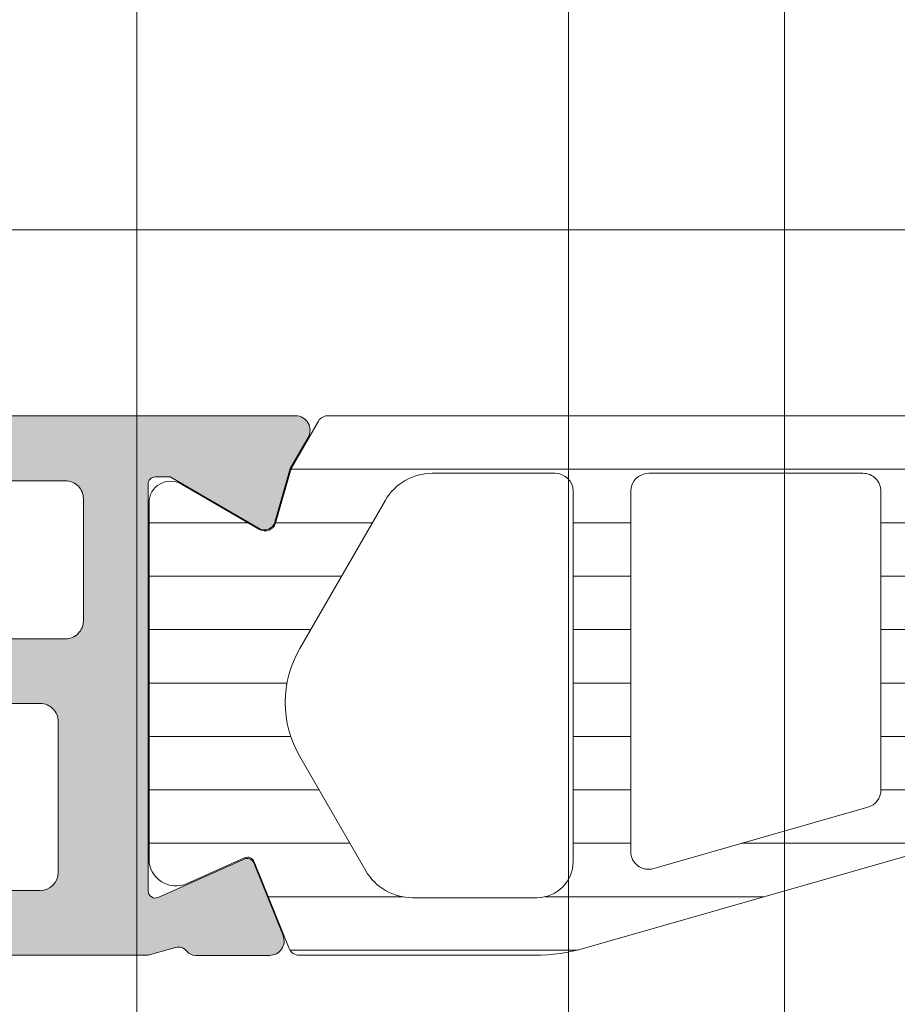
# Model space of a CAD drawing. Header units: millimetres. Extents: x 213386 to 506888, y 183055 to 450952.
# Tile 364 of 656: x 399548 to 399573, y 292025 to 292052. Entities that reach past the tile are written whole.
import ezdxf

# ---------------------------------------------------------------- set-up
doc = ezdxf.new("R2010")
doc.units = ezdxf.units.MM
doc.layers.add('FASÁDA DETAILNÍ', color=255, linetype='Continuous', lineweight=0)

msp = doc.modelspace()

# ---------------------------------------------------------------- hatches: boundary and pattern name
at = {"layer": 'FASÁDA DETAILNÍ'}
h = msp.add_hatch(color=256, dxfattribs=at)
edge = h.paths.add_edge_path(flags=16)
edge.add_ellipse((399522.1563332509, 292035.3229711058), major_axis=(-0.4999740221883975, 0), ratio=1, start_angle=-0.0029770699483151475, end_angle=90.0029770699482, ccw=False)
edge.add_line((399521.6563592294, 292035.3229970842), (399521.6563592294, 292053.3229970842))
edge.add_ellipse((399522.1563332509, 292053.3230230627), major_axis=(-0.4999740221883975, 0), ratio=1, start_angle=-90.0029770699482, end_angle=0.0029770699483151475, ccw=False)
edge.add_line((399522.1563592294, 292053.8229970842), (399534.6563592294, 292053.8229970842))
edge.add_ellipse((399534.6563374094, 292053.3229752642), major_axis=(-0.5000218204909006, 0), ratio=1, start_angle=180.0025002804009, end_angle=269.997499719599, ccw=False)
edge.add_line((399535.1563592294, 292053.3229970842), (399535.1563592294, 292040.7199460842))
edge.add_ellipse((399536.6563581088, 292040.7199449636), major_axis=(-1.499998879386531, 0), ratio=1, start_angle=-4.280432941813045e-05, end_angle=90.00004280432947)
edge.add_line((399536.6563592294, 292039.2199460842), (399549.6563472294, 292039.2199460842))
edge.add_ellipse((399549.656347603, 292038.7199464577), major_axis=(-0.4999996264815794, 0), ratio=1, start_angle=179.9999571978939, end_angle=270.0000428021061, ccw=False)
edge.add_line((399550.1563472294, 292038.7199460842), (399550.1563472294, 292035.3229970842))
edge.add_ellipse((399549.656347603, 292035.3229967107), major_axis=(-0.4999996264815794, 0), ratio=1, start_angle=89.99995719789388, end_angle=180.0000428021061, ccw=False)
edge.add_line((399549.6563472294, 292034.8229970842), (399522.1563592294, 292034.8229970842))
edge = h.paths.add_edge_path()
edge.add_line((399520.9563472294, 292006.0230020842), (399523.9563472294, 292006.0230020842))
edge.add_line((399523.9563472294, 292006.0230020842), (399523.9563472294, 292008.0230020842))
edge.add_arc((399523.4563732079, 292008.0230280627), 0.4999740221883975, 359.9970229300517, 450.0029770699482)
edge.add_line((399523.4563472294, 292008.5230020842), (399522.9563472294, 292008.5230020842))
edge.add_line((399522.9563472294, 292008.5230020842), (399522.9563472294, 292007.5230020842))
edge.add_line((399522.9563472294, 292007.5230020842), (399521.9563472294, 292007.5230020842))
edge.add_arc((399521.9564113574, 292008.5230662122), 1.000064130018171, 180.0036740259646, 269.99632597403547, ccw=False)
edge.add_line((399520.9563472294, 292008.5230020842), (399520.9563472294, 292012.5230020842))
edge.add_arc((399521.9563772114, 292012.5229721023), 1.000029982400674, 90.00171778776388, 179.9982822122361, ccw=False)
edge.add_line((399521.9563472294, 292013.5230020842), (399522.9563472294, 292013.5230020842))
edge.add_line((399522.9563472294, 292013.5230020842), (399522.9563472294, 292012.5230020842))
edge.add_line((399522.9563472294, 292012.5230020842), (399523.4563472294, 292012.5230020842))
edge.add_arc((399523.456341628, 292013.0230076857), 0.5000056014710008, 270.0006418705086, 359.9993581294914)
edge.add_line((399523.9563472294, 292013.0230020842), (399523.9563472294, 292015.8230050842))
edge.add_arc((399523.4563472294, 292015.8230050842), 0.5, 0, 180)
edge.add_line((399522.9563472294, 292015.8230050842), (399522.9563472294, 292015.5230020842))
edge.add_arc((399522.4563365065, 292015.5230128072), 0.5000107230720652, 270.0012287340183, 359.9987712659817, ccw=False)
edge.add_line((399522.4563472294, 292015.0230020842), (399521.9563472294, 292015.0230020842))
edge.add_arc((399521.9564151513, 292015.5230700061), 0.5000679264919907, 180.0077822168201, 269.99221778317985, ccw=False)
edge.add_line((399521.4563472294, 292015.5230020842), (399521.4563472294, 292026.8229970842))
edge.add_arc((399521.9563690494, 292026.8229752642), 0.5000218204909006, 90.00250028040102, 179.9974997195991, ccw=False)
edge.add_line((399521.9563472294, 292027.3229970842), (399522.4563472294, 292027.3229970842))
edge.add_arc((399522.4564099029, 292026.8230597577), 0.499937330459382, -0.007182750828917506, 90.00718275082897, ccw=False)
edge.add_line((399522.9563472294, 292026.8229970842), (399522.9563472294, 292026.5229940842))
edge.add_arc((399523.4564100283, 292026.5230568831), 0.5000628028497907, 180.0071953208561, 269.9928046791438)
edge.add_line((399523.4563472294, 292026.0229940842), (399527.9563472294, 292026.0229940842))
edge.add_arc((399527.956341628, 292026.5229996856), 0.5000056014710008, 270.0006418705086, 359.9993581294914)
edge.add_line((399528.4563472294, 292026.5229940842), (399528.4563472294, 292027.3229970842))
edge.add_arc((399527.9563732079, 292027.3230230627), 0.4999740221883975, 359.9970229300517, 450.0029770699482)
edge.add_line((399527.9563472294, 292027.8229970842), (399525.9563472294, 292027.8229970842))
edge.add_arc((399525.9564151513, 292028.3230650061), 0.5000679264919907, 180.0077822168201, 269.99221778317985, ccw=False)
edge.add_line((399525.4563472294, 292028.3229970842), (399525.4563472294, 292028.8229970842))
edge.add_arc((399524.9564099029, 292028.8230597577), 0.499937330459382, 359.992817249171, 450.007182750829)
edge.add_line((399524.9563472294, 292029.3229970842), (399521.9563472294, 292029.3229970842))
edge.add_arc((399521.9564023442, 292029.823052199), 0.5000551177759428, 180.0063149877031, 269.9936850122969, ccw=False)
edge.add_line((399521.4563472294, 292029.8229970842), (399521.4563472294, 292031.5229940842))
edge.add_arc((399522.9563153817, 292031.5230259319), 1.499968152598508, 89.99878348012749, 180.0012165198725, ccw=False)
edge.add_line((399522.9563472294, 292033.0229940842), (399548.9563472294, 292033.0229940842))
edge.add_arc((399548.9563680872, 292032.523014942), 0.4999791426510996, -0.0023902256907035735, 90.0023902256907, ccw=False)
edge.add_line((399549.4563472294, 292032.5229940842), (399549.4563472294, 292028.3229970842))
edge.add_arc((399548.956341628, 292028.3230026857), 0.5000056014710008, 270.0006418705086, 359.9993581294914, ccw=False)
edge.add_line((399548.9563472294, 292027.8229970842), (399546.9563472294, 292027.8229970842))
edge.add_arc((399546.9563690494, 292027.3229752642), 0.5000218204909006, 90.002500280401, 179.9974997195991)
edge.add_line((399546.4563472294, 292027.3229970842), (399546.4563472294, 292026.5229940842))
edge.add_arc((399546.9563997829, 292026.5230466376), 0.5000525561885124, 180.0060215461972, 269.9939784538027)
edge.add_line((399546.9563472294, 292026.0229940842), (399551.9563482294, 292026.0229940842))
edge.add_line((399551.9563482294, 292026.0229940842), (399552.7142372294, 292026.2403150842))
edge.add_arc((399552.7969285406, 292025.9519366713), 0.2999999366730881, 37.904814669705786, 106.00002422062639, ccw=False)
edge.add_arc((399553.2703483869, 292026.3205472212), 0.3000001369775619, 217.9047181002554, 269.9999699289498)
edge.add_line((399553.2703482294, 292026.0205470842), (399555.3344952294, 292026.0205490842))
edge.add_arc((399555.3344956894, 292026.4205484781), 0.3999993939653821, 269.9999341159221, 381.973769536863)
edge.add_line((399555.7054372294, 292026.5702210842), (399554.8890762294, 292028.5934500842))
edge.add_arc((399554.7036059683, 292028.5186134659), 0.1999993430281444, 21.97390785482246, 114.1410923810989)
edge.add_line((399554.6218092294, 292028.7011210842), (399552.2381242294, 292027.6328010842))
edge.add_arc((399552.1563275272, 292027.8153091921), 0.1999997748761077, 179.1800993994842, 294.14102544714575, ccw=False)
edge.add_line((399551.9563482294, 292027.8181710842), (399551.9563472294, 292039.1222510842))
edge.add_arc((399552.1477617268, 292039.1306828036), 0.1916001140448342, 88.95554998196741, 182.5222218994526, ccw=False)
edge.add_line((399552.1512542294, 292039.3222510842), (399552.5718382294, 292039.3222510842))
edge.add_line((399552.5718382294, 292039.3222510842), (399555.0374502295, 292037.8905160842))
edge.add_arc((399555.1882619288, 292038.1498530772), 0.2999997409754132, 239.8208038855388, 344.0000282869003)
edge.add_line((399555.4766402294, 292038.0671620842), (399555.9045112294, 292039.5593230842))
edge.add_line((399555.9045112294, 292039.5593230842), (399556.4029232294, 292040.4225980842))
edge.add_arc((399556.0565129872, 292040.6225980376), 0.400000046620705, 330.000011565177, 449.9999652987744)
edge.add_line((399556.0565132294, 292041.0225980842), (399551.9485822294, 292041.0222510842))
edge.add_line((399551.9485822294, 292041.0222510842), (399537.4565252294, 292041.0199460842))
edge.add_arc((399537.4563471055, 292041.5199459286), 0.4999998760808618, 179.9999821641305, 270.02041150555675, ccw=False)
edge.add_line((399536.9563472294, 292041.5199460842), (399536.9563472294, 292046.9229880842))
edge.add_arc((399537.4563468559, 292046.9229884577), 0.4999996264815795, 89.99995719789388, 180.0000428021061, ccw=False)
edge.add_line((399537.4563472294, 292047.4229880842), (399539.9563472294, 292047.4229880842))
edge.add_arc((399539.9563476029, 292047.9229877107), 0.4999996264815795, 269.9999571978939, 360.0000428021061)
edge.add_line((399540.4563472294, 292047.9229880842), (399540.4563472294, 292049.2229910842))
edge.add_arc((399539.9563680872, 292049.223011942), 0.4999791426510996, 359.9976097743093, 450.0023902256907)
edge.add_line((399539.9563472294, 292049.7229910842), (399539.4563472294, 292049.7229910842))
edge.add_line((399539.4563472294, 292049.7229910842), (399539.4563472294, 292048.7229910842))
edge.add_line((399539.4563472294, 292048.7229910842), (399537.9563472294, 292048.7229910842))
edge.add_arc((399537.9563789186, 292049.7230227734), 1.00003168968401, 180.001815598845, 269.998184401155, ccw=False)
edge.add_line((399536.9563472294, 292049.7229910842), (399536.9563472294, 292053.7229910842))
edge.add_arc((399537.9564164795, 292053.7229218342), 1.000069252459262, 90.00396746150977, 179.9960325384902, ccw=False)
edge.add_line((399537.9563472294, 292054.7229910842), (399539.4563472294, 292054.7229910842))
edge.add_line((399539.4563472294, 292054.7229910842), (399539.4563472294, 292053.7229910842))
edge.add_line((399539.4563472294, 292053.7229910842), (399539.9563472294, 292053.7229910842))
edge.add_arc((399539.9563732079, 292054.2229651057), 0.4999740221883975, 269.9970229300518, 360.0029770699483)
edge.add_line((399540.4563472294, 292054.2229910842), (399540.4563472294, 292055.5229940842))
edge.add_arc((399539.956341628, 292055.5229884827), 0.5000056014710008, 0.0006418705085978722, 89.99935812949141)
edge.add_line((399539.9563472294, 292056.0229940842), (399520.9563472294, 292056.0229940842))
edge.add_arc((399520.9563179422, 292054.5230233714), 1.49997071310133, 89.9988812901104, 180.0011187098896)
edge.add_line((399519.4563472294, 292054.5229940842), (399519.4563472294, 292007.5230020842))
edge.add_arc((399520.9564075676, 292007.5230624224), 1.500060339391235, 180.0023046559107, 269.9976953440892)
h = msp.add_hatch(dxfattribs=at)
h.set_pattern_fill('ANSI31', color=256, scale=0.468, angle=135, style=0)
h.set_pattern_definition([(180, (399597.4563192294, 292041.0230220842), (-4.240520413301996e-16, -1.4859), [])])
edge = h.paths.add_edge_path(flags=16)
edge.add_line((399579.3678412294, 292038.6749220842), (399580.6512032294, 292036.4522120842))
edge.add_ellipse((399578.919478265, 292035.4523397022), major_axis=(-1.999654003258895, 0), ratio=1, start_angle=150.0000457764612, end_angle=210.0015014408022, ccw=False)
edge.add_line((399580.6512302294, 292034.4525140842), (399579.9991022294, 292033.3229960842))
edge.add_ellipse((399577.4010220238, 292034.8229992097), major_axis=(-3.000005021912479, 0), ratio=1, start_angle=106.00005471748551, end_angle=149.9999864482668, ccw=False)
edge.add_line((399578.2279382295, 292031.9392100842), (399574.5569162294, 292030.8865620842))
edge.add_ellipse((399574.4190974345, 292031.367193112), major_axis=(-0.5000002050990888, 0), ratio=1, start_angle=-0.0007989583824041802, end_angle=106.00000721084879, ccw=False)
edge.add_line((399573.9190972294, 292031.3672000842), (399573.9192072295, 292038.9249530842))
edge.add_ellipse((399574.419207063, 292038.9249432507), major_axis=(-0.4999998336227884, 0), ratio=1, start_angle=269.99917878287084, end_angle=359.9988731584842, ccw=False)
edge.add_line((399574.4192142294, 292039.4249430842), (399578.0688632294, 292039.4248870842))
edge.add_ellipse((399578.0688237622, 292037.924887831), major_axis=(-1.499999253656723, 0), ratio=1, start_angle=210.0015272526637, end_angle=269.9984924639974, ccw=False)
edge = h.paths.add_edge_path(flags=16)
edge.add_line((399572.3192052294, 292038.9249710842), (399572.3190782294, 292030.6216410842))
edge.add_ellipse((399571.8190779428, 292030.6216493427), major_axis=(-0.5000002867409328, 0), ratio=1, start_angle=105.9999439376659, end_angle=179.9990536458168, ccw=False)
edge.add_line((399571.9568962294, 292030.1410180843), (399566.0041342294, 292028.4340910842))
edge.add_ellipse((399565.8663152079, 292028.9147218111), major_axis=(-0.4999999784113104, 0), ratio=1, start_angle=-0.0009480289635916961, end_angle=106.0000416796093, ccw=False)
edge.add_line((399565.3663152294, 292028.9147300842), (399565.3664852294, 292038.9250840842))
edge.add_ellipse((399565.8664854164, 292038.925071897), major_axis=(-0.5000001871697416, 0), ratio=1, start_angle=269.99910469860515, end_angle=359.998603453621, ccw=False)
edge.add_line((399565.8664932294, 292039.4250720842), (399571.8192132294, 292039.4249820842))
edge.add_ellipse((399571.8192049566, 292038.9249818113), major_axis=(-0.5000002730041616, 0), ratio=1, start_angle=179.9987707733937, end_angle=269.9990520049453, ccw=False)
edge = h.paths.add_edge_path(flags=16)
edge.add_line((399558.0021812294, 292028.3759350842), (399556.1682922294, 292031.5523250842))
edge.add_ellipse((399558.766371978, 292033.0523249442), major_axis=(-3.000002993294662, 0), ratio=1, start_angle=-30.00149175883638, end_angle=29.999963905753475, ccw=False)
edge.add_line((399556.1683322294, 292034.5523940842), (399558.5488272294, 292038.6752770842))
edge.add_ellipse((399559.84784551, 292037.9252414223), major_axis=(-1.500000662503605, 0), ratio=1, start_angle=269.9984828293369, end_angle=329.9984416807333, ccw=False)
edge.add_line((399559.8478852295, 292039.4252420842), (399563.2664992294, 292039.4251510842))
edge.add_ellipse((399563.2664857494, 292038.9251516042), major_axis=(-0.4999994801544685, 0), ratio=1, start_angle=179.9985653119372, end_angle=269.99845530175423, ccw=False)
edge.add_line((399563.7664852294, 292038.9251390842), (399563.7663042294, 292028.6258240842))
edge.add_ellipse((399562.7663038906, 292028.6258424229), major_axis=(-1.000000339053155, 0), ratio=1, start_angle=89.99847242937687, end_angle=179.9989492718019, ccw=False)
edge.add_line((399562.7662772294, 292027.6258420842), (399559.3011792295, 292027.6259350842))
edge.add_ellipse((399559.3012194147, 292029.1259352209), major_axis=(-1.50000013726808, 0), ratio=1, start_angle=30.000003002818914, end_angle=89.99846503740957, ccw=False)
edge = h.paths.add_edge_path()
edge.add_line((399556.1543752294, 292026.0260670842), (399562.7074382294, 292026.0258450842))
edge.add_arc((399562.7076050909, 292031.0258427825), 4.99999770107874, 269.9980879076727, 286.0000237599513)
edge.add_line((399564.0857932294, 292026.2195370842), (399578.9722112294, 292030.4881480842))
edge.add_arc((399579.1100297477, 292030.0075177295), 0.4999994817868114, -7.394487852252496e-05, 105.9999979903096, ccw=False)
edge.add_line((399579.6100292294, 292030.0075170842), (399579.6100292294, 292026.1241430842))
edge.add_arc((399580.6100292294, 292026.1241230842), 1.0000000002, 179.9988540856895, 359.9988540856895)
edge.add_line((399581.6100292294, 292026.1241030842), (399581.6102172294, 292030.8224390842))
edge.add_line((399581.6102172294, 292030.8224390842), (399581.7662692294, 292030.8224390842))
edge.add_arc((399581.7662698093, 292031.1224390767), 0.2999999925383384, 269.999889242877, 338.0261541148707)
edge.add_line((399582.0444762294, 292031.0101840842), (399583.0176632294, 292033.4220860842))
edge.add_arc((399583.2031344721, 292033.3472494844), 0.2000002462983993, 65.85901777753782, 158.0262022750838, ccw=False)
edge.add_line((399583.2849312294, 292033.5297580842), (399584.8836162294, 292032.8132580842))
edge.add_arc((399585.1903544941, 292033.4976638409), 0.7499997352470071, 245.8589415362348, 360.0000185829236)
edge.add_line((399585.9403542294, 292033.4976640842), (399585.9403542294, 292038.6052130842))
edge.add_arc((399585.3403543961, 292038.6052129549), 0.5999998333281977, 1.235081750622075e-05, 120.1429248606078)
edge.add_line((399585.0390592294, 292039.1240780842), (399582.8671022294, 292037.8628620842))
edge.add_arc((399582.7164539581, 292038.1222947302), 0.3000003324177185, 196.0000690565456, 300.1430306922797, ccw=False)
edge.add_line((399582.4280752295, 292038.0396030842), (399581.9938082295, 292039.5540750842))
edge.add_line((399581.9938082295, 292039.5540750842), (399581.2312602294, 292040.8748470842))
edge.add_arc((399580.9714530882, 292040.7248463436), 0.2999999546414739, 30.00016831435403, 92.46330478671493)
edge.add_line((399580.9585592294, 292041.0245690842), (399556.9689052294, 292041.0245690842))
edge.add_arc((399556.9489505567, 292040.7252333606), 0.3000001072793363, 86.18612376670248, 149.9998522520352)
edge.add_line((399556.6891432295, 292040.8752340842), (399555.9265752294, 292039.5544280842))
edge.add_line((399555.9265752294, 292039.5544280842), (399555.4923082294, 292038.0399570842))
edge.add_arc((399555.2039291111, 292038.1226482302), 0.3000005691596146, 239.8570816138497, 344.0000432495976, ccw=False)
edge.add_line((399555.0532812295, 292037.8632150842), (399552.8813252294, 292039.1244310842))
edge.add_arc((399552.5800295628, 292038.605565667), 0.600000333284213, 59.85704765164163, 179.999960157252)
edge.add_line((399551.9800292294, 292038.6055660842), (399551.9800292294, 292028.7019660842))
edge.add_arc((399552.7300292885, 292028.7019653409), 0.7500000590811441, 179.9999432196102, 294.1410202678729)
edge.add_line((399553.0367672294, 292028.0175590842), (399554.6354522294, 292028.7340590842))
edge.add_arc((399554.7172489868, 292028.5515504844), 0.2000002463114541, 21.97379772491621, 114.14098222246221, ccw=False)
edge.add_line((399554.9027202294, 292028.6263870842), (399555.8761792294, 292026.2138120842))
edge.add_arc((399556.1543850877, 292026.3260662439), 0.2999991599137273, 201.9737385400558, 269.9981172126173)
h = msp.add_hatch(dxfattribs=at)
h.set_pattern_fill('ANSI37', color=256, scale=0.48, angle=180, style=0)
h.set_pattern_definition([(225, (399579.4563192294, 292011.0230222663), (1.077630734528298, -1.077630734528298), []), (315, (399579.4563192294, 292011.0230222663), (1.077630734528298, 1.077630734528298), [])])
edge = h.paths.add_edge_path(flags=16)
edge.add_line((399582.8575962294, 292010.3587282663), (399582.7578522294, 292008.9658742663))
edge.add_arc((399583.356319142, 292008.9230167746), 0.5999995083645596, 175.9039194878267, 270.000008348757)
edge.add_arc((399583.3563193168, 292008.9230167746), 0.5999995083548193, 269.999991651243, 364.0960805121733)
edge.add_line((399583.9547862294, 292008.9658742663), (399583.8550422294, 292010.3587282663))
edge.add_arc((399583.3563192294, 292010.3230137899), 0.5000001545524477, 4.09606439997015, 175.9039356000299)
edge = h.paths.add_edge_path(flags=16)
edge.add_arc((399584.9563158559, 292013.5230218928), 0.4999996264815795, 179.9999571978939, 270.0000428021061)
edge.add_line((399584.9563162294, 292013.0230222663), (399588.5500012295, 292013.0230222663))
edge.add_arc((399588.5500012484, 292013.5230225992), 0.5000003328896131, 269.9999978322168, 383.2180266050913)
edge.add_line((399589.0095072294, 292013.7201382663), (399586.2936292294, 292020.0512402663))
edge.add_arc((399585.8341238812, 292019.8541243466), 0.4999998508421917, 23.21808179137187, 92.50011063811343)
edge.add_line((399585.8123132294, 292020.3536482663), (399584.9345062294, 292020.3153222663))
edge.add_arc((399584.9563157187, 292019.8157986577), 0.4999994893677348, 92.49997911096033, 180.0000448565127)
edge.add_line((399584.4563162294, 292019.8157982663), (399584.4563162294, 292013.5230222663))
edge = h.paths.add_edge_path(flags=16)
edge.add_line((399559.4023972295, 292018.9311842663), (399555.2537272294, 292010.0343312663))
edge.add_arc((399555.7068809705, 292009.8230221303), 0.4999998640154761, 154.9999920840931, 270.0000296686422)
edge.add_line((399555.7068812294, 292009.3230222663), (399565.0563162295, 292009.3230222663))
edge.add_arc((399565.056316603, 292009.8230218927), 0.4999996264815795, 269.9999571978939, 360.0000428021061)
edge.add_line((399565.5563162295, 292009.8230222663), (399565.5563162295, 292018.9469452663))
edge.add_arc((399565.0563161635, 292018.9469451), 0.5000000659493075, 1.905649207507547e-05, 92.50002724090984)
edge.add_line((399565.0345062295, 292019.4464692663), (399559.8337422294, 292019.2193992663))
edge.add_arc((399559.8555519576, 292018.7198738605), 0.5000012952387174, 92.499997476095, 154.9999080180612)
edge = h.paths.add_edge_path(flags=16)
edge.add_arc((399568.2563158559, 292009.8230218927), 0.4999996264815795, 179.9999571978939, 270.0000428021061)
edge.add_line((399568.2563162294, 292009.3230222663), (399575.4563162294, 292009.3230222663))
edge.add_arc((399575.4563166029, 292009.8230218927), 0.4999996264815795, 269.9999571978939, 360.0000428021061)
edge.add_line((399575.9563162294, 292009.8230222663), (399575.9563162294, 292011.0230222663))
edge.add_arc((399577.9563147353, 292011.0230237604), 1.99999850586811, 89.99995719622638, 180.0000428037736, ccw=False)
edge.add_line((399577.9563162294, 292013.0230222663), (399581.7563162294, 292013.0230222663))
edge.add_arc((399581.7563166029, 292013.5230218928), 0.4999996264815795, 269.9999571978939, 360.0000428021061)
edge.add_line((399582.2563162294, 292013.5230222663), (399582.2563162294, 292019.6760832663))
edge.add_arc((399581.7563161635, 292019.6760831), 0.5000000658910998, 1.905649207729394e-05, 92.50002724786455)
edge.add_line((399581.7345062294, 292020.1756072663), (399576.2345062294, 292019.9354722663))
edge.add_arc((399576.2563157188, 292019.4359486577), 0.4999994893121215, 92.49997911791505, 180.0000448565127)
edge.add_line((399575.7563162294, 292019.4359482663), (399575.7563162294, 292014.1230222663))
edge.add_arc((399574.6563162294, 292014.1230222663), 1.099999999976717, -180, 0, ccw=False)
edge.add_line((399573.5563162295, 292014.1230222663), (399573.5563162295, 292019.2962332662))
edge.add_arc((399573.0563161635, 292019.2962331), 0.5000000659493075, 1.904982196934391e-05, 92.5000272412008)
edge.add_line((399573.0345062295, 292019.7957572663), (399568.2345062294, 292019.5861842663))
edge.add_arc((399568.2563157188, 292019.0866606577), 0.4999994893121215, 92.49997911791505, 180.0000448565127)
edge.add_line((399567.7563162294, 292019.0866602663), (399567.7563162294, 292009.8230222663))
edge = h.paths.add_edge_path()
edge.add_line((399553.0432632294, 292011.2094792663), (399557.1411122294, 292019.9973452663))
edge.add_ellipse((399559.8600375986, 292018.7294877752), major_axis=(-3.000002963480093, 0), ratio=1, start_angle=272.5000588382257, end_angle=334.9999693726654, ccw=False)
edge.add_line((399559.7291762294, 292021.7266352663), (399560.3781262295, 292021.7549692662))
edge.add_ellipse((399560.3563167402, 292022.2544928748), major_axis=(-0.4999994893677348, 0), ratio=1, start_angle=92.49997911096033, end_angle=180.0000448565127)
edge.add_line((399560.8563162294, 292022.2544932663), (399560.8563162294, 292023.2230222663))
edge.add_ellipse((399560.9563161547, 292023.223022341), major_axis=(-0.09999992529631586, 0), ratio=1, start_angle=-90.00004278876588, end_angle=4.278876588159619e-05, ccw=False)
edge.add_line((399560.9563162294, 292023.3230222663), (399561.5563162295, 292023.3230222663))
edge.add_ellipse((399561.5563163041, 292023.223022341), major_axis=(-0.09999992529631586, 0), ratio=1, start_angle=179.9999572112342, end_angle=270.0000427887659, ccw=False)
edge.add_line((399561.6563162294, 292023.2230222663), (399561.6563162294, 292022.3199842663))
edge.add_ellipse((399562.1563162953, 292022.3199844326), major_axis=(-0.5000000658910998, 0), ratio=1, start_angle=1.905649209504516e-05, end_angle=92.50002724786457)
edge.add_line((399562.1781262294, 292021.8204602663), (399571.0784202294, 292022.2142982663))
edge.add_ellipse((399571.0563161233, 292022.7138095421), major_axis=(-0.5000001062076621, 0), ratio=1, start_angle=92.53376922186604, end_angle=180.0000829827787)
edge.add_line((399571.5563162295, 292022.7138102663), (399571.5563162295, 292023.3230222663))
edge.add_ellipse((399571.6563161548, 292023.3230223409), major_axis=(-0.09999992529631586, 0), ratio=1, start_angle=-90.00004278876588, end_angle=4.278876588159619e-05, ccw=False)
edge.add_line((399571.6563162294, 292023.4230222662), (399572.2563162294, 292023.4230222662))
edge.add_ellipse((399572.2563163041, 292023.3230223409), major_axis=(-0.09999992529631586, 0), ratio=1, start_angle=179.9999572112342, end_angle=270.0000427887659, ccw=False)
edge.add_line((399572.3563162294, 292023.3230222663), (399572.3563162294, 292022.7934602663))
edge.add_ellipse((399572.8563167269, 292022.7934599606), major_axis=(-0.5000004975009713, 0), ratio=1, start_angle=-3.503803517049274e-05, end_angle=92.53369799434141)
edge.add_line((399572.8784202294, 292022.2939482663), (399584.4186452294, 292022.8046042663))
edge.add_ellipse((399584.396835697, 292023.304128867), major_axis=(-0.5000004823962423, 0), ratio=1, start_angle=92.49997908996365, end_angle=183.2170573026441)
edge.add_line((399584.8960482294, 292023.3321882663), (399584.6074852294, 292028.4659312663))
edge.add_ellipse((399584.1970672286, 292028.3503758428), major_axis=(-0.4263754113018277, 0), ratio=1, start_angle=195.7248544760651, end_angle=339.2410276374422)
edge.add_line((399583.7983722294, 292028.5014992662), (399583.7996122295, 292028.2688962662))
edge.add_line((399583.7996122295, 292028.2688962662), (399584.0977502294, 292026.3863172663))
edge.add_line((399584.0977502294, 292026.3863172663), (399583.6973242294, 292023.5370322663))
edge.add_ellipse((399583.4002436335, 292023.5787828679), major_axis=(-0.299999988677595, 0), ratio=1, start_angle=55.402253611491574, end_angle=172.0002559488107, ccw=False)
edge.add_ellipse((399584.9333570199, 292025.8013539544), major_axis=(-3.000047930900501, 0), ratio=1, start_angle=-18.008424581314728, end_angle=55.402358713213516, ccw=False)
edge.add_line((399582.0802782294, 292026.7288392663), (399582.7138542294, 292028.9837302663))
edge.add_ellipse((399583.4890667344, 292028.8228007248), major_axis=(-0.791740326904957, 0), ratio=1, start_angle=276.79834625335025, end_angle=348.2723102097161, ccw=False)
edge.add_line((399583.3953442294, 292029.6089742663), (399584.4535542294, 292029.6101952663))
edge.add_ellipse((399584.3244299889, 292028.4311090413), major_axis=(-1.186135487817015, 0), ratio=1, start_angle=198.6555764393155, end_angle=263.75032184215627, ccw=False)
edge.add_line((399585.4482442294, 292028.8105282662), (399586.5425772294, 292025.5691882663))
edge.add_line((399586.5425772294, 292025.5691882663), (399589.4323552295, 292017.5193932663))
edge.add_line((399589.4323552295, 292017.5193932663), (399593.7651642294, 292007.6215162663))
edge.add_ellipse((399593.3061552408, 292007.4232461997), major_axis=(-0.5000002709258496, 0), ratio=1, start_angle=90.06657637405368, end_angle=203.3620494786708, ccw=False)
edge.add_line((399593.3067362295, 292006.9232462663), (399592.7600352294, 292006.9226112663))
edge.add_ellipse((399592.7594549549, 292007.4226113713), major_axis=(-0.5000004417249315, 0), ratio=1, start_angle=23.9208245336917, end_angle=90.06649451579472, ccw=False)
edge.add_line((399592.3024012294, 292007.2198742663), (399590.9006452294, 292010.4238772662))
edge.add_ellipse((399589.9845041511, 292010.0230229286), major_axis=(-0.9999993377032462, 0), ratio=1, start_angle=203.6316147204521, end_angle=270.000052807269)
edge.add_line((399589.9845032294, 292011.0230222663), (399584.7565612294, 292011.0230222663))
edge.add_line((399584.7565612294, 292011.0230222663), (399584.7565522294, 292009.2235432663))
edge.add_line((399584.7565522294, 292009.2235432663), (399585.2713532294, 292009.0856012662))
edge.add_ellipse((399585.1565879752, 292008.8084472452), major_axis=(-0.2999756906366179, 0), ratio=1, start_angle=157.4964333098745, end_angle=247.5062997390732, ccw=False)
edge.add_line((399585.4337222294, 292008.6936342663), (399584.5845552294, 292007.4235072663))
edge.add_ellipse((399583.7186910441, 292007.923228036), major_axis=(-0.9997207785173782, 0), ratio=1, start_angle=89.99238815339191, end_angle=150.0092393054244, ccw=False)
edge.add_line((399583.7185582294, 292006.9235072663), (399582.9941972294, 292006.9235382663))
edge.add_ellipse((399582.9944052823, 292007.9232760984), major_axis=(-0.9997378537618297, 0), ratio=1, start_angle=29.991324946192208, end_angle=89.98807632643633, ccw=False)
edge.add_line((399582.1285312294, 292007.4235382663), (399581.2793642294, 292008.6936342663))
edge.add_ellipse((399581.5565117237, 292008.8084461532), major_axis=(-0.2999875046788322, 0), ratio=1, start_angle=-67.50139619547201, end_angle=22.50240615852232, ccw=False)
edge.add_line((399581.4417182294, 292009.0856012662), (399581.9565342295, 292009.2235732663))
edge.add_line((399581.9565342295, 292009.2235732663), (399581.9565422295, 292011.0230222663))
edge.add_line((399581.9565422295, 292011.0230222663), (399578.7563152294, 292011.0230222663))
edge.add_ellipse((399578.7563150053, 292010.7230224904), major_axis=(-0.29999977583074, 0), ratio=1, start_angle=-90.00004279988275, end_angle=4.281099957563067e-05)
edge.add_line((399578.4563152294, 292010.7230222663), (399578.4563152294, 292007.4230262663))
edge.add_ellipse((399577.9563156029, 292007.4230258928), major_axis=(-0.4999996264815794, 0), ratio=1, start_angle=89.99995719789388, end_angle=180.0000428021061, ccw=False)
edge.add_line((399577.9563152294, 292006.9230262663), (399551.0586932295, 292006.9230262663))
edge.add_line((399551.0586932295, 292006.9230262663), (399550.1635752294, 292008.4734182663))
edge.add_ellipse((399550.5965877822, 292008.7234183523), major_axis=(-0.4999999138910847, 0), ratio=1, start_angle=-89.99993665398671, end_angle=30.00001708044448, ccw=False)
edge.add_line((399550.5965872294, 292009.2234182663), (399550.5965872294, 292010.9207892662))
edge.add_line((399550.5965872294, 292010.9207892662), (399552.5901092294, 292010.9207892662))
edge.add_ellipse((399552.590109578, 292011.4207895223), major_axis=(-0.5000002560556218, 0), ratio=1, start_angle=89.99996005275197, end_angle=154.9998714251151)
h = msp.add_hatch(dxfattribs=at)
h.set_pattern_fill('ANSI37', color=256, scale=0.48, angle=180, style=0)
h.set_pattern_definition([(225, (399579.4563192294, 292011.0230220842), (1.077630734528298, -1.077630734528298), []), (315, (399579.4563192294, 292011.0230220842), (1.077630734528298, 1.077630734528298), [])])
edge = h.paths.add_edge_path(flags=16)
edge.add_line((399582.8575962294, 292010.3587280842), (399582.7578522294, 292008.9658740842))
edge.add_arc((399583.356319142, 292008.9230165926), 0.5999995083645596, 175.9039194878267, 270.000008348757)
edge.add_arc((399583.3563193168, 292008.9230165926), 0.5999995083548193, 269.999991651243, 364.0960805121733)
edge.add_line((399583.9547862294, 292008.9658740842), (399583.8550422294, 292010.3587280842))
edge.add_arc((399583.3563192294, 292010.3230136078), 0.5000001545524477, 4.09606439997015, 175.9039356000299)
edge = h.paths.add_edge_path(flags=16)
edge.add_arc((399584.9563158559, 292013.5230217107), 0.4999996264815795, 179.9999571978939, 270.0000428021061)
edge.add_line((399584.9563162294, 292013.0230220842), (399588.5500012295, 292013.0230220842))
edge.add_arc((399588.5500012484, 292013.5230224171), 0.5000003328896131, 269.9999978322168, 383.2180266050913)
edge.add_line((399589.0095072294, 292013.7201380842), (399586.2936292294, 292020.0512400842))
edge.add_arc((399585.8341238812, 292019.8541241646), 0.4999998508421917, 23.21808179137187, 92.50011063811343)
edge.add_line((399585.8123132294, 292020.3536480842), (399584.9345062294, 292020.3153220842))
edge.add_arc((399584.9563157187, 292019.8157984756), 0.4999994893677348, 92.49997911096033, 180.0000448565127)
edge.add_line((399584.4563162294, 292019.8157980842), (399584.4563162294, 292013.5230220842))
edge = h.paths.add_edge_path(flags=16)
edge.add_line((399559.4023972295, 292018.9311840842), (399555.2537272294, 292010.0343310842))
edge.add_arc((399555.7068809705, 292009.8230219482), 0.4999998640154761, 154.9999920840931, 270.0000296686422)
edge.add_line((399555.7068812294, 292009.3230220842), (399565.0563162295, 292009.3230220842))
edge.add_arc((399565.056316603, 292009.8230217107), 0.4999996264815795, 269.9999571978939, 360.0000428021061)
edge.add_line((399565.5563162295, 292009.8230220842), (399565.5563162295, 292018.9469450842))
edge.add_arc((399565.0563161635, 292018.9469449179), 0.5000000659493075, 1.905649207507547e-05, 92.50002724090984)
edge.add_line((399565.0345062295, 292019.4464690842), (399559.8337422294, 292019.2193990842))
edge.add_arc((399559.8555519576, 292018.7198736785), 0.5000012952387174, 92.499997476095, 154.9999080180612)
edge = h.paths.add_edge_path(flags=16)
edge.add_arc((399568.2563158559, 292009.8230217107), 0.4999996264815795, 179.9999571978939, 270.0000428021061)
edge.add_line((399568.2563162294, 292009.3230220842), (399575.4563162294, 292009.3230220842))
edge.add_arc((399575.4563166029, 292009.8230217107), 0.4999996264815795, 269.9999571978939, 360.0000428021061)
edge.add_line((399575.9563162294, 292009.8230220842), (399575.9563162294, 292011.0230220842))
edge.add_arc((399577.9563147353, 292011.0230235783), 1.99999850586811, 89.99995719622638, 180.0000428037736, ccw=False)
edge.add_line((399577.9563162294, 292013.0230220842), (399581.7563162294, 292013.0230220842))
edge.add_arc((399581.7563166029, 292013.5230217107), 0.4999996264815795, 269.9999571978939, 360.0000428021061)
edge.add_line((399582.2563162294, 292013.5230220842), (399582.2563162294, 292019.6760830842))
edge.add_arc((399581.7563161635, 292019.6760829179), 0.5000000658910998, 1.905649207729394e-05, 92.50002724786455)
edge.add_line((399581.7345062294, 292020.1756070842), (399576.2345062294, 292019.9354720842))
edge.add_arc((399576.2563157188, 292019.4359484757), 0.4999994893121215, 92.49997911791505, 180.0000448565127)
edge.add_line((399575.7563162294, 292019.4359480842), (399575.7563162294, 292014.1230220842))
edge.add_arc((399574.6563162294, 292014.1230220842), 1.099999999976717, -180, 0, ccw=False)
edge.add_line((399573.5563162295, 292014.1230220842), (399573.5563162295, 292019.2962330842))
edge.add_arc((399573.0563161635, 292019.2962329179), 0.5000000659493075, 1.904982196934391e-05, 92.5000272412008)
edge.add_line((399573.0345062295, 292019.7957570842), (399568.2345062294, 292019.5861840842))
edge.add_arc((399568.2563157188, 292019.0866604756), 0.4999994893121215, 92.49997911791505, 180.0000448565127)
edge.add_line((399567.7563162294, 292019.0866600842), (399567.7563162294, 292009.8230220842))
edge = h.paths.add_edge_path()
edge.add_line((399553.0432632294, 292011.2094790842), (399557.1411122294, 292019.9973450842))
edge.add_ellipse((399559.8600375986, 292018.7294875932), major_axis=(-3.000002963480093, 0), ratio=1, start_angle=272.5000588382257, end_angle=334.9999693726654, ccw=False)
edge.add_line((399559.7291762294, 292021.7266350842), (399560.3781262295, 292021.7549690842))
edge.add_ellipse((399560.3563167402, 292022.2544926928), major_axis=(-0.4999994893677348, 0), ratio=1, start_angle=92.49997911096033, end_angle=180.0000448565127)
edge.add_line((399560.8563162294, 292022.2544930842), (399560.8563162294, 292023.2230220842))
edge.add_ellipse((399560.9563161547, 292023.2230221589), major_axis=(-0.09999992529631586, 0), ratio=1, start_angle=-90.00004278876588, end_angle=4.278876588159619e-05, ccw=False)
edge.add_line((399560.9563162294, 292023.3230220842), (399561.5563162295, 292023.3230220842))
edge.add_ellipse((399561.5563163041, 292023.2230221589), major_axis=(-0.09999992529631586, 0), ratio=1, start_angle=179.9999572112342, end_angle=270.0000427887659, ccw=False)
edge.add_line((399561.6563162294, 292023.2230220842), (399561.6563162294, 292022.3199840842))
edge.add_ellipse((399562.1563162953, 292022.3199842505), major_axis=(-0.5000000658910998, 0), ratio=1, start_angle=1.905649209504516e-05, end_angle=92.50002724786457)
edge.add_line((399562.1781262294, 292021.8204600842), (399571.0784202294, 292022.2142980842))
edge.add_ellipse((399571.0563161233, 292022.7138093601), major_axis=(-0.5000001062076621, 0), ratio=1, start_angle=92.53376922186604, end_angle=180.0000829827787)
edge.add_line((399571.5563162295, 292022.7138100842), (399571.5563162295, 292023.3230220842))
edge.add_ellipse((399571.6563161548, 292023.3230221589), major_axis=(-0.09999992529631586, 0), ratio=1, start_angle=-90.00004278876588, end_angle=4.278876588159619e-05, ccw=False)
edge.add_line((399571.6563162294, 292023.4230220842), (399572.2563162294, 292023.4230220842))
edge.add_ellipse((399572.2563163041, 292023.3230221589), major_axis=(-0.09999992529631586, 0), ratio=1, start_angle=179.9999572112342, end_angle=270.0000427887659, ccw=False)
edge.add_line((399572.3563162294, 292023.3230220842), (399572.3563162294, 292022.7934600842))
edge.add_ellipse((399572.8563167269, 292022.7934597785), major_axis=(-0.5000004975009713, 0), ratio=1, start_angle=-3.503803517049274e-05, end_angle=92.53369799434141)
edge.add_line((399572.8784202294, 292022.2939480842), (399584.4186452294, 292022.8046040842))
edge.add_ellipse((399584.396835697, 292023.3041286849), major_axis=(-0.5000004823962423, 0), ratio=1, start_angle=92.49997908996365, end_angle=183.2170573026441)
edge.add_line((399584.8960482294, 292023.3321880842), (399584.6074852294, 292028.4659310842))
edge.add_ellipse((399584.1970672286, 292028.3503756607), major_axis=(-0.4263754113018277, 0), ratio=1, start_angle=195.7248544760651, end_angle=339.2410276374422)
edge.add_line((399583.7983722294, 292028.5014990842), (399583.7996122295, 292028.2688960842))
edge.add_line((399583.7996122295, 292028.2688960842), (399584.0977502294, 292026.3863170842))
edge.add_line((399584.0977502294, 292026.3863170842), (399583.6973242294, 292023.5370320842))
edge.add_ellipse((399583.4002436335, 292023.5787826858), major_axis=(-0.299999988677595, 0), ratio=1, start_angle=55.402253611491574, end_angle=172.0002559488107, ccw=False)
edge.add_ellipse((399584.9333570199, 292025.8013537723), major_axis=(-3.000047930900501, 0), ratio=1, start_angle=-18.008424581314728, end_angle=55.402358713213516, ccw=False)
edge.add_line((399582.0802782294, 292026.7288390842), (399582.7138542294, 292028.9837300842))
edge.add_ellipse((399583.4890667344, 292028.8228005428), major_axis=(-0.791740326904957, 0), ratio=1, start_angle=276.79834625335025, end_angle=348.2723102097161, ccw=False)
edge.add_line((399583.3953442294, 292029.6089740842), (399584.4535542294, 292029.6101950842))
edge.add_ellipse((399584.3244299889, 292028.4311088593), major_axis=(-1.186135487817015, 0), ratio=1, start_angle=198.6555764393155, end_angle=263.75032184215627, ccw=False)
edge.add_line((399585.4482442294, 292028.8105280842), (399586.5425772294, 292025.5691880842))
edge.add_line((399586.5425772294, 292025.5691880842), (399589.4323552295, 292017.5193930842))
edge.add_line((399589.4323552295, 292017.5193930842), (399593.7651642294, 292007.6215160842))
edge.add_ellipse((399593.3061552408, 292007.4232460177), major_axis=(-0.5000002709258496, 0), ratio=1, start_angle=90.06657637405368, end_angle=203.3620494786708, ccw=False)
edge.add_line((399593.3067362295, 292006.9232460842), (399592.7600352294, 292006.9226110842))
edge.add_ellipse((399592.7594549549, 292007.4226111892), major_axis=(-0.5000004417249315, 0), ratio=1, start_angle=23.9208245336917, end_angle=90.06649451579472, ccw=False)
edge.add_line((399592.3024012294, 292007.2198740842), (399590.9006452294, 292010.4238770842))
edge.add_ellipse((399589.9845041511, 292010.0230227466), major_axis=(-0.9999993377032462, 0), ratio=1, start_angle=203.6316147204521, end_angle=270.000052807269)
edge.add_line((399589.9845032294, 292011.0230220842), (399584.7565612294, 292011.0230220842))
edge.add_line((399584.7565612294, 292011.0230220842), (399584.7565522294, 292009.2235430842))
edge.add_line((399584.7565522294, 292009.2235430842), (399585.2713532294, 292009.0856010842))
edge.add_ellipse((399585.1565879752, 292008.8084470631), major_axis=(-0.2999756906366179, 0), ratio=1, start_angle=157.4964333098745, end_angle=247.5062997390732, ccw=False)
edge.add_line((399585.4337222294, 292008.6936340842), (399584.5845552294, 292007.4235070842))
edge.add_ellipse((399583.7186910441, 292007.9232278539), major_axis=(-0.9997207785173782, 0), ratio=1, start_angle=89.99238815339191, end_angle=150.0092393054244, ccw=False)
edge.add_line((399583.7185582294, 292006.9235070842), (399582.9941972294, 292006.9235380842))
edge.add_ellipse((399582.9944052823, 292007.9232759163), major_axis=(-0.9997378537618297, 0), ratio=1, start_angle=29.991324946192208, end_angle=89.98807632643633, ccw=False)
edge.add_line((399582.1285312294, 292007.4235380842), (399581.2793642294, 292008.6936340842))
edge.add_ellipse((399581.5565117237, 292008.8084459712), major_axis=(-0.2999875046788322, 0), ratio=1, start_angle=-67.50139619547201, end_angle=22.50240615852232, ccw=False)
edge.add_line((399581.4417182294, 292009.0856010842), (399581.9565342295, 292009.2235730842))
edge.add_line((399581.9565342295, 292009.2235730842), (399581.9565422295, 292011.0230220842))
edge.add_line((399581.9565422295, 292011.0230220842), (399578.7563152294, 292011.0230220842))
edge.add_ellipse((399578.7563150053, 292010.7230223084), major_axis=(-0.29999977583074, 0), ratio=1, start_angle=-90.00004279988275, end_angle=4.281099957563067e-05)
edge.add_line((399578.4563152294, 292010.7230220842), (399578.4563152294, 292007.4230260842))
edge.add_ellipse((399577.9563156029, 292007.4230257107), major_axis=(-0.4999996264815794, 0), ratio=1, start_angle=89.99995719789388, end_angle=180.0000428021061, ccw=False)
edge.add_line((399577.9563152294, 292006.9230260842), (399551.0586932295, 292006.9230260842))
edge.add_line((399551.0586932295, 292006.9230260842), (399550.1635752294, 292008.4734180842))
edge.add_ellipse((399550.5965877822, 292008.7234181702), major_axis=(-0.4999999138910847, 0), ratio=1, start_angle=-89.99993665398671, end_angle=30.00001708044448, ccw=False)
edge.add_line((399550.5965872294, 292009.2234180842), (399550.5965872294, 292010.9207890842))
edge.add_line((399550.5965872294, 292010.9207890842), (399552.5901092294, 292010.9207890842))
edge.add_ellipse((399552.590109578, 292011.4207893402), major_axis=(-0.5000002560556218, 0), ratio=1, start_angle=89.99996005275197, end_angle=154.9998714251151)

# ---------------------------------------------------------------- linework, layer by layer
for p, q in [((399551.6382310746, 284297.1544280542), (399551.6382310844, 296850.3801179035)), ((399563.6382310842, 296850.3801179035), (399563.6382310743, 284297.1544280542)), ((399569.6382310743, 284297.1544280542), (399569.6382310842, 296850.3801179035)), ((399551.6382310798, 291577.6545368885), (399551.638230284, 292046.1975217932)), ((399551.6382310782, 288952.6545279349), (399551.6382310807, 292046.1975217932)), ((399563.6382302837, 292046.1975217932), (399563.6382310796, 291577.6545368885)), ((399563.6382310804, 292046.1975217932), (399563.638231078, 288952.6545279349)), ((399569.6382310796, 291577.6545368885), (399569.6382302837, 292046.1975217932)), ((399569.638231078, 288952.6545279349), (399569.6382310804, 292046.1975217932))]:
    msp.add_line(p, q, dxfattribs=at)
msp.add_lwpolyline([(399587.8922310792, 292127.1684006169), (399587.8922310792, 292514.8591774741), (399543.8922310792, 292514.8591774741), (399543.8922310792, 292127.1684006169), (399543.8922310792, 292046.1975217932), (399587.8922310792, 292046.1975217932)], close=True, dxfattribs=at)
at = {"layer": 'FASÁDA DETAILNÍ', "extrusion": (0, 0, -1)}
for points in [[(-399522.1563592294, 292034.8229970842, 0.414244), (-399521.6563592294, 292035.3229970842), (-399521.6563592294, 292053.3229970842), (-399521.6563592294, 292053.3229970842, 0.414244), (-399522.1563592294, 292053.8229970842), (-399534.6563592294, 292053.8229970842), (-399534.6563592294, 292053.8229970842, 0.414188), (-399535.1563592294, 292053.3229970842), (-399535.1563592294, 292040.7199460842), (-399535.1563592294, 292040.7199460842, -0.414214), (-399536.6563592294, 292039.2199460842), (-399549.6563472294, 292039.2199460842), (-399549.6563472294, 292039.2199460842, 0.414214), (-399550.1563472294, 292038.7199460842), (-399550.1563472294, 292035.3229970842), (-399550.1563472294, 292035.3229970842, 0.414214), (-399549.6563472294, 292034.8229970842), (-399522.1563592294, 292034.8229970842)], [(-399558.0021812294, 292028.3759350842), (-399556.1682922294, 292031.5523250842), (-399556.1682922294, 292031.5523250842, 0.267956), (-399556.1683322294, 292034.5523940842), (-399558.5488272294, 292038.6752770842), (-399558.5488272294, 292038.6752770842, 0.267949), (-399559.8478852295, 292039.4252420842), (-399563.2664992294, 292039.4251510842), (-399563.2664992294, 292039.4251510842, 0.414213), (-399563.7664852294, 292038.9251390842), (-399563.7663042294, 292028.6258240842), (-399563.7663042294, 292028.6258240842, 0.414216), (-399562.7662772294, 292027.6258420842), (-399559.3011792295, 292027.6259350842), (-399559.3011792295, 292027.6259350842, 0.267942), (-399558.0021812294, 292028.3759350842)], [(-399572.3192052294, 292038.9249710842), (-399572.3190782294, 292030.6216410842), (-399572.3190782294, 292030.6216410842, 0.334591), (-399571.9568962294, 292030.1410180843), (-399566.0041342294, 292028.4340910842), (-399566.0041342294, 292028.4340910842, 0.498587), (-399565.3663152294, 292028.9147300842), (-399565.3664852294, 292038.9250840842), (-399565.3664852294, 292038.9250840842, 0.414211), (-399565.8664932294, 292039.4250720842), (-399571.8192132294, 292039.4249820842), (-399571.8192132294, 292039.4249820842, 0.414215), (-399572.3192052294, 292038.9249710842)]]:
    msp.add_lwpolyline(points, format="xyb", close=True, dxfattribs=at)
at = {"layer": 'FASÁDA DETAILNÍ'}
for points in [[(399546.9563472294, 292026.0229940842), (399551.9563482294, 292026.0229940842), (399552.7142372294, 292026.2403150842), (399552.7142372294, 292026.2403150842, -0.306185), (399553.0336382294, 292026.1362420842, 0.231306), (399553.2703482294, 292026.0205470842), (399555.3344952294, 292026.0205490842), (399555.3344952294, 292026.0205490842, 0.531563), (399555.7054372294, 292026.5702210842), (399554.8890762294, 292028.5934500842), (399554.8890762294, 292028.5934500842, 0.425336), (399554.6218092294, 292028.7011210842), (399552.2381242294, 292027.6328010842), (399552.2381242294, 292027.6328010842, -0.548397), (399551.9563482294, 292027.8181710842), (399551.9563472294, 292039.1222510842), (399551.9563472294, 292039.1222510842, -0.432566), (399552.1512542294, 292039.3222510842), (399552.5718382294, 292039.3222510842), (399555.0374502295, 292037.8905160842), (399555.0374502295, 292037.8905160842, 0.488701), (399555.4766402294, 292038.0671620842), (399555.9045112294, 292039.5593230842), (399556.4029232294, 292040.4225980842), (399556.4029232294, 292040.4225980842, 0.57735), (399556.0565132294, 292041.0225980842), (399551.9485822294, 292041.0222510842), (399537.4565252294, 292041.0199460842)], [(399580.9585592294, 292041.0245690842), (399556.9689052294, 292041.0245690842), (399556.9689052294, 292041.0245690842, 0.285866), (399556.6891432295, 292040.8752340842), (399555.9265752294, 292039.5544280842), (399555.4923082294, 292038.0399570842), (399555.4923082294, 292038.0399570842, -0.488505), (399555.0532812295, 292037.8632150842), (399552.8813252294, 292039.1244310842), (399552.8813252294, 292039.1244310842, 0.578182), (399551.9800292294, 292038.6055660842), (399551.9800292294, 292028.7019660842), (399551.9800292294, 292028.7019660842, 0.543753), (399553.0367672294, 292028.0175590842), (399554.6354522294, 292028.7340590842), (399554.6354522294, 292028.7340590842, -0.425336), (399554.9027202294, 292028.6263870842), (399555.8761792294, 292026.2138120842), (399555.8761792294, 292026.2138120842, 0.305847), (399556.1543752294, 292026.0260670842), (399556.1543752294, 292026.0260670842), (399562.7074382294, 292026.0258450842), (399562.7074382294, 292026.0258450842, 0.0699353), (399564.0857932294, 292026.2195370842), (399578.9722112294, 292030.4881480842)], [(399522.9563472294, 292033.0229940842), (399548.9563472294, 292033.0229940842), (399548.9563472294, 292033.0229940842, -0.414238), (399549.4563472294, 292032.5229940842), (399549.4563472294, 292028.3229970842), (399549.4563472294, 292028.3229970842, -0.414207), (399548.9563472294, 292027.8229970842), (399546.9563472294, 292027.8229970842)]]:
    msp.add_lwpolyline(points, format="xyb", dxfattribs=at)

doc.saveas('drawing.dxf')
